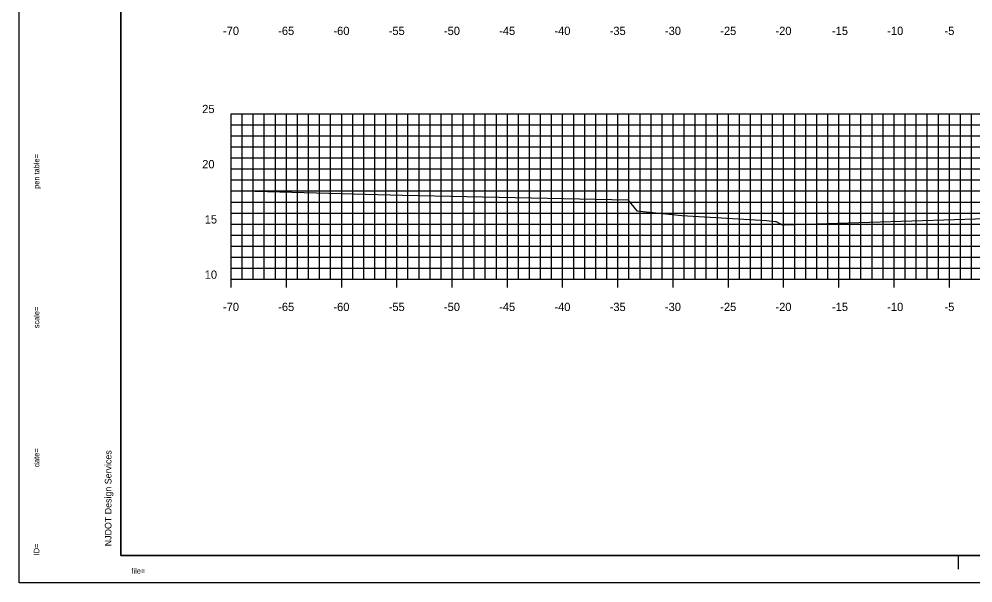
# Model space of a CAD drawing. Extents: x 40011 to 50684, y 49949 to 72236.
# Drawn here: x 40568.6 to 40655, y 70934.2 to 70985.3 of the extents above; entities that cross this region are included whole.
import ezdxf

# ---------------------------------------------------------------- set-up
doc = ezdxf.new("R2010")
doc.units = 0
for name, color, linetype in [('1', 7, 'Continuous'), ('41', 7, 'Continuous'), ('51', 7, 'Continuous'), ('52', 7, 'Continuous'), ('53', 7, 'Continuous'), ('54', 7, 'Continuous'), ('55', 7, 'Continuous'), ('57', 7, 'Continuous')]:
    doc.layers.add(name, color=color, linetype=linetype)

msp = doc.modelspace()

# ---------------------------------------------------------------- linework, layer by layer
at = {"layer": '1'}
for p, q in [((40577.836, 71041.691), (40577.836, 70936.691)), ((40577.836, 70936.691), (40742.836, 70936.691)), ((40653.669, 70935.441), (40653.669, 70936.691)), ((40743.336, 70934.191), (40568.641, 70934.191))]:
    msp.add_line(p, q, dxfattribs=at)
at = {"layer": '41'}
for points in [[(40568.641, 71044.191), (40743.336, 71044.191), (40743.336, 70934.191), (40568.641, 70934.191)], [(40577.836, 71041.691), (40742.836, 71041.691), (40742.836, 70936.691), (40577.836, 70936.691)]]:
    msp.add_lwpolyline(points, close=True, dxfattribs=at)
at = {"layer": '51'}
for p, q in [((40587.836, 70961.691), (40587.836, 70976.691)), ((40587.836, 70976.691), (40588.586, 70976.691)), ((40587.836, 70971.691), (40588.586, 70971.691)), ((40587.836, 70966.691), (40588.586, 70966.691)), ((40587.836, 70961.691), (40588.586, 70961.691))]:
    msp.add_line(p, q, dxfattribs=at)
at = {"layer": '52'}
for p, q in [((40587.836, 70961.691), (40727.836, 70961.691)), ((40587.836, 70960.941), (40587.836, 70961.691)), ((40592.836, 70960.941), (40592.836, 70961.691)), ((40597.836, 70960.941), (40597.836, 70961.691)), ((40602.836, 70960.941), (40602.836, 70961.691)), ((40607.836, 70960.941), (40607.836, 70961.691)), ((40612.836, 70960.941), (40612.836, 70961.691)), ((40617.836, 70960.941), (40617.836, 70961.691)), ((40622.836, 70960.941), (40622.836, 70961.691)), ((40627.836, 70960.941), (40627.836, 70961.691)), ((40632.836, 70960.941), (40632.836, 70961.691)), ((40637.836, 70960.941), (40637.836, 70961.691)), ((40642.836, 70960.941), (40642.836, 70961.691)), ((40647.836, 70960.941), (40647.836, 70961.691)), ((40652.836, 70960.941), (40652.836, 70961.691))]:
    msp.add_line(p, q, dxfattribs=at)
at = {"layer": '53'}
for p, q in [((40587.836, 70975.691), (40727.836, 70975.691)), ((40587.836, 70974.691), (40727.836, 70974.691)), ((40587.836, 70973.691), (40727.836, 70973.691)), ((40587.836, 70972.691), (40727.836, 70972.691)), ((40587.836, 70970.691), (40727.836, 70970.691)), ((40587.836, 70969.691), (40727.836, 70969.691)), ((40587.836, 70968.691), (40727.836, 70968.691)), ((40587.836, 70967.691), (40727.836, 70967.691)), ((40587.836, 70965.691), (40727.836, 70965.691)), ((40587.836, 70964.691), (40727.836, 70964.691)), ((40587.836, 70963.691), (40727.836, 70963.691)), ((40587.836, 70962.691), (40727.836, 70962.691))]:
    msp.add_line(p, q, dxfattribs=at)
at = {"layer": '54'}
for p, q in [((40588.836, 70961.691), (40588.836, 70976.691)), ((40589.836, 70961.691), (40589.836, 70976.691)), ((40590.836, 70961.691), (40590.836, 70976.691)), ((40591.836, 70961.691), (40591.836, 70976.691)), ((40593.836, 70961.691), (40593.836, 70976.691)), ((40594.836, 70961.691), (40594.836, 70976.691)), ((40595.836, 70961.691), (40595.836, 70976.691)), ((40596.836, 70961.691), (40596.836, 70976.691)), ((40598.836, 70961.691), (40598.836, 70976.691)), ((40599.836, 70961.691), (40599.836, 70976.691)), ((40600.836, 70961.691), (40600.836, 70976.691)), ((40601.836, 70961.691), (40601.836, 70976.691)), ((40603.836, 70961.691), (40603.836, 70976.691)), ((40604.836, 70961.691), (40604.836, 70976.691)), ((40605.836, 70961.691), (40605.836, 70976.691)), ((40606.836, 70961.691), (40606.836, 70976.691)), ((40608.836, 70961.691), (40608.836, 70976.691)), ((40609.836, 70961.691), (40609.836, 70976.691)), ((40610.836, 70961.691), (40610.836, 70976.691)), ((40611.836, 70961.691), (40611.836, 70976.691)), ((40613.836, 70961.691), (40613.836, 70976.691)), ((40614.836, 70961.691), (40614.836, 70976.691)), ((40615.836, 70961.691), (40615.836, 70976.691)), ((40616.836, 70961.691), (40616.836, 70976.691)), ((40618.836, 70961.691), (40618.836, 70976.691)), ((40619.836, 70961.691), (40619.836, 70976.691)), ((40620.836, 70961.691), (40620.836, 70976.691)), ((40621.836, 70961.691), (40621.836, 70976.691)), ((40623.836, 70961.691), (40623.836, 70976.691)), ((40624.836, 70961.691), (40624.836, 70976.691)), ((40625.836, 70961.691), (40625.836, 70976.691)), ((40626.836, 70961.691), (40626.836, 70976.691)), ((40628.836, 70961.691), (40628.836, 70976.691)), ((40629.836, 70961.691), (40629.836, 70976.691)), ((40630.836, 70961.691), (40630.836, 70976.691)), ((40631.836, 70961.691), (40631.836, 70976.691)), ((40633.836, 70961.691), (40633.836, 70976.691)), ((40634.836, 70961.691), (40634.836, 70976.691)), ((40635.836, 70961.691), (40635.836, 70976.691)), ((40636.836, 70961.691), (40636.836, 70976.691)), ((40638.836, 70961.691), (40638.836, 70976.691)), ((40639.836, 70961.691), (40639.836, 70976.691)), ((40640.836, 70961.691), (40640.836, 70976.691)), ((40641.836, 70961.691), (40641.836, 70976.691)), ((40643.836, 70961.691), (40643.836, 70976.691)), ((40644.836, 70961.691), (40644.836, 70976.691)), ((40645.836, 70961.691), (40645.836, 70976.691)), ((40646.836, 70961.691), (40646.836, 70976.691)), ((40648.836, 70961.691), (40648.836, 70976.691)), ((40649.836, 70961.691), (40649.836, 70976.691)), ((40650.836, 70961.691), (40650.836, 70976.691)), ((40651.836, 70961.691), (40651.836, 70976.691)), ((40653.836, 70961.691), (40653.836, 70976.691)), ((40654.836, 70961.691), (40654.836, 70976.691))]:
    msp.add_line(p, q, dxfattribs=at)
at = {"layer": '55'}
for p, q in [((40587.836, 70976.691), (40727.836, 70976.691)), ((40587.836, 70961.691), (40587.836, 70976.691)), ((40592.836, 70961.691), (40592.836, 70976.691)), ((40597.836, 70961.691), (40597.836, 70976.691)), ((40602.836, 70961.691), (40602.836, 70976.691)), ((40607.836, 70961.691), (40607.836, 70976.691)), ((40612.836, 70961.691), (40612.836, 70976.691)), ((40617.836, 70961.691), (40617.836, 70976.691)), ((40622.836, 70961.691), (40622.836, 70976.691)), ((40627.836, 70961.691), (40627.836, 70976.691)), ((40632.836, 70961.691), (40632.836, 70976.691)), ((40637.836, 70961.691), (40637.836, 70976.691)), ((40642.836, 70961.691), (40642.836, 70976.691)), ((40647.836, 70961.691), (40647.836, 70976.691)), ((40652.836, 70961.691), (40652.836, 70976.691)), ((40587.836, 70971.691), (40727.836, 70971.691)), ((40587.836, 70966.691), (40727.836, 70966.691)), ((40587.836, 70961.691), (40727.836, 70961.691))]:
    msp.add_line(p, q, dxfattribs=at)
at = {"layer": '57'}
msp.add_lwpolyline([(40588.883, 70969.701), (40603.355, 70969.32), (40623.722, 70968.899), (40624.556, 70967.901), (40628.619, 70967.458), (40636.269, 70967.017), (40637.101, 70966.911), (40637.156, 70966.917), (40637.165, 70966.916), (40637.17, 70966.913), (40637.716, 70966.618), (40637.92, 70966.629), (40657.117, 70967.219), (40657.386, 70967.225), (40677.612, 70966.62), (40677.897, 70966.61), (40678.513, 70966.854), (40678.519, 70966.858), (40687.763, 70968.183), (40689.659, 70968.456), (40691.706, 70968.568), (40698.954, 70968.973), (40699.243, 70968.977), (40727.836, 70969.078)], dxfattribs=at)

# ---------------------------------------------------------------- texts
at = {"layer": '1'}
for s, height, rotation, p in [('...................pentable..................', 0.0072, 90, (40570.474, 70973.869)), ('pen table=', 0.5, 90, (40570.474, 70969.885)), ('......scale......', 0.0072, 90, (40570.474, 70959.703)), ('scale=', 0.5, 90, (40570.474, 70957.257)), ('date=', 0.5, 90, (40570.474, 70944.681)), ('.......time......', 0.0072, 90, (40570.474, 70946.869)), ('NJDOT Design Services', 0.6, 90, (40577.003, 70937.513)), ('ID=', 0.5, 90, (40570.474, 70936.696)), ('............who............', 0.0072, 90, (40570.474, 70938.024)), ('file=', 0.5, 360, (40578.809, 70935.024)), ('...................bob..................', 0.0072, 360, (40580.474, 70935.024))]:
    msp.add_text(s, height=height, rotation=rotation, dxfattribs=at).set_placement(p)
at = {"layer": '51'}
for s, height, p in [('25', 0.75, (40585.215, 70976.741)), ('20', 0.75, (40585.215, 70971.741)), ('15', 0.75, (40585.443, 70966.741)), ('10', 0.75, (40585.443, 70961.741)), ('-', 0.0001, (40587.836, 70961.691))]:
    msp.add_text(s, height=height, dxfattribs=at).set_placement(p)
at = {"layer": '52'}
for s, p in [('-70', (40587.096, 70983.816)), ('-65', (40592.091, 70983.816)), ('-60', (40597.091, 70983.816)), ('-55', (40602.093, 70983.816)), ('-50', (40607.093, 70983.816)), ('-45', (40612.088, 70983.816)), ('-40', (40617.088, 70983.816)), ('-35', (40622.092, 70983.816)), ('-30', (40627.092, 70983.816)), ('-25', (40632.096, 70983.816)), ('-20', (40637.096, 70983.816)), ('-15', (40642.21, 70983.816)), ('-10', (40647.21, 70983.816)), ('-5', (40652.395, 70983.816)), ('-70', (40587.096, 70958.816)), ('-65', (40592.091, 70958.816)), ('-60', (40597.091, 70958.816)), ('-55', (40602.093, 70958.816)), ('-50', (40607.093, 70958.816)), ('-45', (40612.088, 70958.816)), ('-40', (40617.088, 70958.816)), ('-35', (40622.092, 70958.816)), ('-30', (40627.092, 70958.816)), ('-25', (40632.096, 70958.816)), ('-20', (40637.096, 70958.816)), ('-15', (40642.21, 70958.816)), ('-10', (40647.21, 70958.816)), ('-5', (40652.395, 70958.816))]:
    msp.add_text(s, height=0.75, dxfattribs=at).set_placement(p)

doc.saveas('drawing.dxf')
